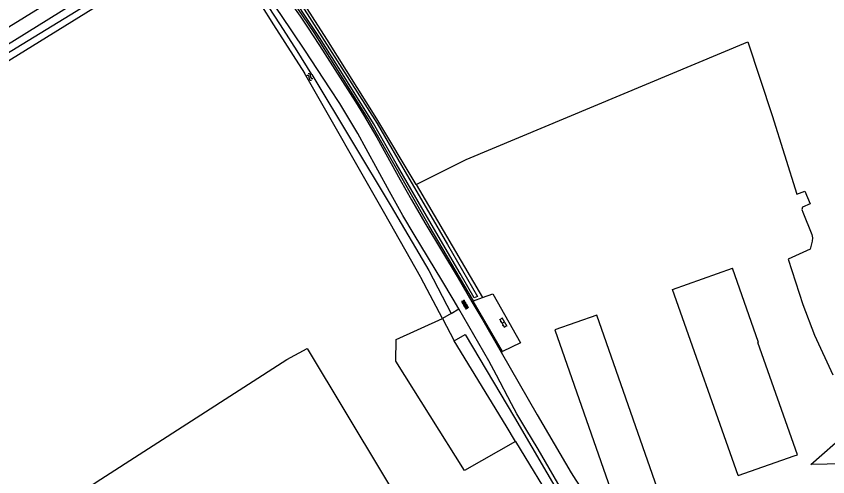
# Model space of a CAD drawing. Extents: x 135999 to 138000, y 396000 to 398501.
# Drawn here: x 136699.2 to 136883.8, y 397101.4 to 397206.2 of the extents above; entities that cross this region are included whole.
import ezdxf

# ---------------------------------------------------------------- set-up
doc = ezdxf.new("R2010")
doc.units = 0
for name, color, linetype in [('gg-bbg-bijgebouw', 7, 'Continuous'), ('gg-bbg-gedigitaliseerde bijgebouw', 7, 'Continuous'), ('gg-knt-onverhard', 7, 'Continuous'), ('gg-knt-verharding', 7, 'Continuous'), ('gg-kntw-bovenkant insteek waterloop', 7, 'Continuous'), ('gg-kntw-waterlijn', 7, 'Continuous'), ('gt-grn-groengrens', 7, 'Continuous'), ('gt-grn-vlakafsluiter', 7, 'Continuous'), ('gt-symb-klinker verharding', 7, 'Continuous'), ('gt-symb-overige verharding', 7, 'Continuous'), ('gt-symb-watersymbool', 7, 'Continuous'), ('gx-grn-maaiveld', 7, 'Continuous')]:
    doc.layers.add(name, color=color, linetype=linetype)

# ---------------------------------------------------------------- blocks, each defined once
blk = doc.blocks.new('gt0-WA')
at = {"layer": 'gt-symb-watersymbool'}
for centre, start, end in [((-0.32, 0.02), 28.0725, 151.9275), ((0.43, 0.42), 208.0725, 331.9275), ((-0.32, -0.43), 28.0725, 151.9275), ((0.43, -0.03), 208.0725, 331.9275)]:
    blk.add_arc(centre, 0.425, start, end, dxfattribs=at)
blk = doc.blocks.new('gt0-KL1')
at = {"layer": 'gt-symb-klinker verharding'}
for p, q in [((-1.15, 0.3), (1.15, 0.3)), ((-1, -0.3), (-1, 0.3)), ((-0.5, 0.3), (-0.5, 0.45)), ((0, -0.3), (0, 0.3)), ((0.5, 0.3), (0.5, 0.45)), ((1, -0.3), (1, 0.3)), ((-1.15, -0.3), (1.15, -0.3)), ((-0.5, -0.45), (-0.5, -0.3)), ((0.5, -0.45), (0.5, -0.3))]:
    blk.add_line(p, q, dxfattribs=at)
blk = doc.blocks.new('gt0-OVH')
at = {"layer": 'gt-symb-overige verharding'}
for points in [[(-0.97, 0.3), (-0.97, 0.31), (-0.96, 0.32), (-0.97, 0.33), (-0.97, 0.34), (-0.98, 0.35), (-0.99, 0.35), (-1, 0.36), (-1.01, 0.35), (-1.02, 0.35), (-1.03, 0.34), (-1.03, 0.33), (-1.04, 0.32), (-1.03, 0.31), (-1.03, 0.3), (-1.02, 0.29), (-1.01, 0.29), (-1, 0.28), (-0.99, 0.29), (-0.98, 0.29)], [(-0.87, 0.11), (-0.87, 0.12), (-0.86, 0.13), (-0.87, 0.14), (-0.87, 0.15), (-0.88, 0.16), (-0.89, 0.16), (-0.9, 0.16), (-0.91, 0.16), (-0.92, 0.16), (-0.93, 0.15), (-0.93, 0.14), (-0.94, 0.13), (-0.93, 0.12), (-0.93, 0.11), (-0.92, 0.1), (-0.91, 0.09), (-0.9, 0.09), (-0.89, 0.09), (-0.88, 0.1)], [(-0.77, 0.3), (-0.77, 0.31), (-0.76, 0.32), (-0.77, 0.33), (-0.77, 0.34), (-0.78, 0.35), (-0.79, 0.35), (-0.8, 0.36), (-0.81, 0.35), (-0.82, 0.35), (-0.83, 0.34), (-0.83, 0.33), (-0.84, 0.32), (-0.83, 0.31), (-0.83, 0.3), (-0.82, 0.29), (-0.81, 0.29), (-0.8, 0.28), (-0.79, 0.29), (-0.78, 0.29)], [(-0.67, 0.11), (-0.67, 0.12), (-0.66, 0.13), (-0.67, 0.14), (-0.67, 0.15), (-0.68, 0.16), (-0.69, 0.16), (-0.7, 0.16), (-0.71, 0.16), (-0.72, 0.16), (-0.73, 0.15), (-0.73, 0.14), (-0.74, 0.13), (-0.73, 0.12), (-0.73, 0.11), (-0.72, 0.1), (-0.71, 0.09), (-0.7, 0.09), (-0.69, 0.09), (-0.68, 0.1)], [(-0.57, 0.3), (-0.57, 0.31), (-0.56, 0.32), (-0.57, 0.33), (-0.57, 0.34), (-0.58, 0.35), (-0.59, 0.35), (-0.6, 0.36), (-0.61, 0.35), (-0.62, 0.35), (-0.63, 0.34), (-0.63, 0.33), (-0.64, 0.32), (-0.63, 0.31), (-0.63, 0.3), (-0.62, 0.29), (-0.61, 0.29), (-0.6, 0.28), (-0.59, 0.29), (-0.58, 0.29)], [(-0.47, 0.11), (-0.47, 0.12), (-0.46, 0.13), (-0.47, 0.14), (-0.47, 0.15), (-0.48, 0.16), (-0.49, 0.16), (-0.5, 0.16), (-0.51, 0.16), (-0.52, 0.16), (-0.53, 0.15), (-0.53, 0.14), (-0.54, 0.13), (-0.53, 0.12), (-0.53, 0.11), (-0.52, 0.1), (-0.51, 0.09), (-0.5, 0.09), (-0.49, 0.09), (-0.48, 0.1)], [(-0.37, 0.3), (-0.37, 0.31), (-0.36, 0.32), (-0.37, 0.33), (-0.37, 0.34), (-0.38, 0.35), (-0.39, 0.35), (-0.4, 0.36), (-0.41, 0.35), (-0.42, 0.35), (-0.43, 0.34), (-0.43, 0.33), (-0.44, 0.32), (-0.43, 0.31), (-0.43, 0.3), (-0.42, 0.29), (-0.41, 0.29), (-0.4, 0.28), (-0.39, 0.29), (-0.38, 0.29)], [(-0.27, 0.11), (-0.27, 0.12), (-0.26, 0.13), (-0.27, 0.14), (-0.27, 0.15), (-0.28, 0.16), (-0.29, 0.16), (-0.3, 0.16), (-0.31, 0.16), (-0.32, 0.16), (-0.33, 0.15), (-0.33, 0.14), (-0.34, 0.13), (-0.33, 0.12), (-0.33, 0.11), (-0.32, 0.1), (-0.31, 0.09), (-0.3, 0.09), (-0.29, 0.09), (-0.28, 0.1)], [(-0.17, 0.3), (-0.17, 0.31), (-0.16, 0.32), (-0.17, 0.33), (-0.17, 0.34), (-0.18, 0.35), (-0.19, 0.35), (-0.2, 0.36), (-0.21, 0.35), (-0.22, 0.35), (-0.23, 0.34), (-0.23, 0.33), (-0.24, 0.32), (-0.23, 0.31), (-0.23, 0.3), (-0.22, 0.29), (-0.21, 0.29), (-0.2, 0.28), (-0.19, 0.29), (-0.18, 0.29)], [(-0.07, 0.11), (-0.07, 0.12), (-0.06, 0.13), (-0.07, 0.14), (-0.07, 0.15), (-0.08, 0.16), (-0.09, 0.16), (-0.1, 0.16), (-0.11, 0.16), (-0.12, 0.16), (-0.13, 0.15), (-0.13, 0.14), (-0.14, 0.13), (-0.13, 0.12), (-0.13, 0.11), (-0.12, 0.1), (-0.11, 0.09), (-0.1, 0.09), (-0.09, 0.09), (-0.08, 0.1)], [(0.03, 0.3), (0.03, 0.31), (0.04, 0.32), (0.03, 0.33), (0.03, 0.34), (0.02, 0.35), (0.01, 0.35), (0, 0.36), (-0.01, 0.35), (-0.02, 0.35), (-0.03, 0.34), (-0.03, 0.33), (-0.04, 0.32), (-0.03, 0.31), (-0.03, 0.3), (-0.02, 0.29), (-0.01, 0.29), (0, 0.28), (0.01, 0.29), (0.02, 0.29)], [(0.13, 0.11), (0.13, 0.12), (0.14, 0.13), (0.13, 0.14), (0.13, 0.15), (0.12, 0.16), (0.11, 0.16), (0.1, 0.16), (0.09, 0.16), (0.08, 0.16), (0.07, 0.15), (0.07, 0.14), (0.06, 0.13), (0.07, 0.12), (0.07, 0.11), (0.08, 0.1), (0.09, 0.09), (0.1, 0.09), (0.11, 0.09), (0.12, 0.1)], [(0.23, 0.3), (0.23, 0.31), (0.24, 0.32), (0.23, 0.33), (0.23, 0.34), (0.22, 0.35), (0.21, 0.35), (0.2, 0.36), (0.19, 0.35), (0.18, 0.35), (0.17, 0.34), (0.17, 0.33), (0.16, 0.32), (0.17, 0.31), (0.17, 0.3), (0.18, 0.29), (0.19, 0.29), (0.2, 0.28), (0.21, 0.29), (0.22, 0.29)], [(0.33, 0.11), (0.33, 0.12), (0.34, 0.13), (0.33, 0.14), (0.33, 0.15), (0.32, 0.16), (0.31, 0.16), (0.3, 0.16), (0.29, 0.16), (0.28, 0.16), (0.27, 0.15), (0.27, 0.14), (0.26, 0.13), (0.27, 0.12), (0.27, 0.11), (0.28, 0.1), (0.29, 0.09), (0.3, 0.09), (0.31, 0.09), (0.32, 0.1)], [(0.43, 0.3), (0.43, 0.31), (0.44, 0.32), (0.43, 0.33), (0.43, 0.34), (0.42, 0.35), (0.41, 0.35), (0.4, 0.36), (0.39, 0.35), (0.38, 0.35), (0.37, 0.34), (0.37, 0.33), (0.36, 0.32), (0.37, 0.31), (0.37, 0.3), (0.38, 0.29), (0.39, 0.29), (0.4, 0.28), (0.41, 0.29), (0.42, 0.29)], [(0.53, 0.11), (0.53, 0.12), (0.54, 0.13), (0.53, 0.14), (0.53, 0.15), (0.52, 0.16), (0.51, 0.16), (0.5, 0.16), (0.49, 0.16), (0.48, 0.16), (0.47, 0.15), (0.47, 0.14), (0.46, 0.13), (0.47, 0.12), (0.47, 0.11), (0.48, 0.1), (0.49, 0.09), (0.5, 0.09), (0.51, 0.09), (0.52, 0.1)], [(0.63, 0.3), (0.63, 0.31), (0.64, 0.32), (0.63, 0.33), (0.63, 0.34), (0.62, 0.35), (0.61, 0.35), (0.6, 0.36), (0.59, 0.35), (0.58, 0.35), (0.57, 0.34), (0.57, 0.33), (0.56, 0.32), (0.57, 0.31), (0.57, 0.3), (0.58, 0.29), (0.59, 0.29), (0.6, 0.28), (0.61, 0.29), (0.62, 0.29)], [(0.73, 0.11), (0.73, 0.12), (0.74, 0.13), (0.73, 0.14), (0.73, 0.15), (0.72, 0.16), (0.71, 0.16), (0.7, 0.16), (0.69, 0.16), (0.68, 0.16), (0.67, 0.15), (0.67, 0.14), (0.66, 0.13), (0.67, 0.12), (0.67, 0.11), (0.68, 0.1), (0.69, 0.09), (0.7, 0.09), (0.71, 0.09), (0.72, 0.1)], [(0.83, 0.3), (0.83, 0.31), (0.84, 0.32), (0.83, 0.33), (0.83, 0.34), (0.82, 0.35), (0.81, 0.35), (0.8, 0.36), (0.79, 0.35), (0.78, 0.35), (0.77, 0.34), (0.77, 0.33), (0.76, 0.32), (0.77, 0.31), (0.77, 0.3), (0.78, 0.29), (0.79, 0.29), (0.8, 0.28), (0.81, 0.29), (0.82, 0.29)], [(0.93, 0.11), (0.93, 0.12), (0.94, 0.13), (0.93, 0.14), (0.93, 0.15), (0.92, 0.16), (0.91, 0.16), (0.9, 0.16), (0.89, 0.16), (0.88, 0.16), (0.87, 0.15), (0.87, 0.14), (0.86, 0.13), (0.87, 0.12), (0.87, 0.11), (0.88, 0.1), (0.89, 0.09), (0.9, 0.09), (0.91, 0.09), (0.92, 0.1)], [(1.03, 0.3), (1.03, 0.31), (1.04, 0.32), (1.03, 0.33), (1.03, 0.34), (1.02, 0.35), (1.01, 0.35), (1, 0.36), (0.99, 0.35), (0.98, 0.35), (0.97, 0.34), (0.97, 0.33), (0.96, 0.32), (0.97, 0.31), (0.97, 0.3), (0.98, 0.29), (0.99, 0.29), (1, 0.28), (1.01, 0.29), (1.02, 0.29)], [(-0.97, -0.14), (-0.97, -0.13), (-0.96, -0.12), (-0.97, -0.11), (-0.97, -0.1), (-0.98, -0.09), (-0.99, -0.09), (-1, -0.08), (-1.01, -0.09), (-1.02, -0.09), (-1.03, -0.1), (-1.03, -0.11), (-1.04, -0.12), (-1.03, -0.13), (-1.03, -0.14), (-1.02, -0.15), (-1.01, -0.15), (-1, -0.16), (-0.99, -0.15), (-0.98, -0.15)], [(-0.87, -0.33), (-0.87, -0.32), (-0.86, -0.31), (-0.87, -0.3), (-0.87, -0.29), (-0.88, -0.28), (-0.89, -0.28), (-0.9, -0.28), (-0.91, -0.28), (-0.92, -0.28), (-0.93, -0.29), (-0.93, -0.3), (-0.94, -0.31), (-0.93, -0.32), (-0.93, -0.33), (-0.92, -0.34), (-0.91, -0.35), (-0.9, -0.35), (-0.89, -0.35), (-0.88, -0.34)], [(-0.77, -0.14), (-0.77, -0.13), (-0.76, -0.12), (-0.77, -0.11), (-0.77, -0.1), (-0.78, -0.09), (-0.79, -0.09), (-0.8, -0.08), (-0.81, -0.09), (-0.82, -0.09), (-0.83, -0.1), (-0.83, -0.11), (-0.84, -0.12), (-0.83, -0.13), (-0.83, -0.14), (-0.82, -0.15), (-0.81, -0.15), (-0.8, -0.16), (-0.79, -0.15), (-0.78, -0.15)], [(-0.67, -0.33), (-0.67, -0.32), (-0.66, -0.31), (-0.67, -0.3), (-0.67, -0.29), (-0.68, -0.28), (-0.69, -0.28), (-0.7, -0.28), (-0.71, -0.28), (-0.72, -0.28), (-0.73, -0.29), (-0.73, -0.3), (-0.74, -0.31), (-0.73, -0.32), (-0.73, -0.33), (-0.72, -0.34), (-0.71, -0.35), (-0.7, -0.35), (-0.69, -0.35), (-0.68, -0.34)], [(-0.57, -0.14), (-0.57, -0.13), (-0.56, -0.12), (-0.57, -0.11), (-0.57, -0.1), (-0.58, -0.09), (-0.59, -0.09), (-0.6, -0.08), (-0.61, -0.09), (-0.62, -0.09), (-0.63, -0.1), (-0.63, -0.11), (-0.64, -0.12), (-0.63, -0.13), (-0.63, -0.14), (-0.62, -0.15), (-0.61, -0.15), (-0.6, -0.16), (-0.59, -0.15), (-0.58, -0.15)], [(-0.47, -0.33), (-0.47, -0.32), (-0.46, -0.31), (-0.47, -0.3), (-0.47, -0.29), (-0.48, -0.28), (-0.49, -0.28), (-0.5, -0.28), (-0.51, -0.28), (-0.52, -0.28), (-0.53, -0.29), (-0.53, -0.3), (-0.54, -0.31), (-0.53, -0.32), (-0.53, -0.33), (-0.52, -0.34), (-0.51, -0.35), (-0.5, -0.35), (-0.49, -0.35), (-0.48, -0.34)], [(-0.37, -0.14), (-0.37, -0.13), (-0.36, -0.12), (-0.37, -0.11), (-0.37, -0.1), (-0.38, -0.09), (-0.39, -0.09), (-0.4, -0.08), (-0.41, -0.09), (-0.42, -0.09), (-0.43, -0.1), (-0.43, -0.11), (-0.44, -0.12), (-0.43, -0.13), (-0.43, -0.14), (-0.42, -0.15), (-0.41, -0.15), (-0.4, -0.16), (-0.39, -0.15), (-0.38, -0.15)], [(-0.27, -0.33), (-0.27, -0.32), (-0.26, -0.31), (-0.27, -0.3), (-0.27, -0.29), (-0.28, -0.28), (-0.29, -0.28), (-0.3, -0.28), (-0.31, -0.28), (-0.32, -0.28), (-0.33, -0.29), (-0.33, -0.3), (-0.34, -0.31), (-0.33, -0.32), (-0.33, -0.33), (-0.32, -0.34), (-0.31, -0.35), (-0.3, -0.35), (-0.29, -0.35), (-0.28, -0.34)], [(-0.17, -0.14), (-0.17, -0.13), (-0.16, -0.12), (-0.17, -0.11), (-0.17, -0.1), (-0.18, -0.09), (-0.19, -0.09), (-0.2, -0.08), (-0.21, -0.09), (-0.22, -0.09), (-0.23, -0.1), (-0.23, -0.11), (-0.24, -0.12), (-0.23, -0.13), (-0.23, -0.14), (-0.22, -0.15), (-0.21, -0.15), (-0.2, -0.16), (-0.19, -0.15), (-0.18, -0.15)], [(-0.07, -0.33), (-0.07, -0.32), (-0.06, -0.31), (-0.07, -0.3), (-0.07, -0.29), (-0.08, -0.28), (-0.09, -0.28), (-0.1, -0.28), (-0.11, -0.28), (-0.12, -0.28), (-0.13, -0.29), (-0.13, -0.3), (-0.14, -0.31), (-0.13, -0.32), (-0.13, -0.33), (-0.12, -0.34), (-0.11, -0.35), (-0.1, -0.35), (-0.09, -0.35), (-0.08, -0.34)], [(0.03, -0.14), (0.03, -0.13), (0.04, -0.12), (0.03, -0.11), (0.03, -0.1), (0.02, -0.09), (0.01, -0.09), (0, -0.08), (-0.01, -0.09), (-0.02, -0.09), (-0.03, -0.1), (-0.03, -0.11), (-0.04, -0.12), (-0.03, -0.13), (-0.03, -0.14), (-0.02, -0.15), (-0.01, -0.15), (0, -0.16), (0.01, -0.15), (0.02, -0.15)], [(0.13, -0.33), (0.13, -0.32), (0.14, -0.31), (0.13, -0.3), (0.13, -0.29), (0.12, -0.28), (0.11, -0.28), (0.1, -0.28), (0.09, -0.28), (0.08, -0.28), (0.07, -0.29), (0.07, -0.3), (0.06, -0.31), (0.07, -0.32), (0.07, -0.33), (0.08, -0.34), (0.09, -0.35), (0.1, -0.35), (0.11, -0.35), (0.12, -0.34)], [(0.23, -0.14), (0.23, -0.13), (0.24, -0.12), (0.23, -0.11), (0.23, -0.1), (0.22, -0.09), (0.21, -0.09), (0.2, -0.08), (0.19, -0.09), (0.18, -0.09), (0.17, -0.1), (0.17, -0.11), (0.16, -0.12), (0.17, -0.13), (0.17, -0.14), (0.18, -0.15), (0.19, -0.15), (0.2, -0.16), (0.21, -0.15), (0.22, -0.15)], [(0.33, -0.33), (0.33, -0.32), (0.34, -0.31), (0.33, -0.3), (0.33, -0.29), (0.32, -0.28), (0.31, -0.28), (0.3, -0.28), (0.29, -0.28), (0.28, -0.28), (0.27, -0.29), (0.27, -0.3), (0.26, -0.31), (0.27, -0.32), (0.27, -0.33), (0.28, -0.34), (0.29, -0.35), (0.3, -0.35), (0.31, -0.35), (0.32, -0.34)], [(0.43, -0.14), (0.43, -0.13), (0.44, -0.12), (0.43, -0.11), (0.43, -0.1), (0.42, -0.09), (0.41, -0.09), (0.4, -0.08), (0.39, -0.09), (0.38, -0.09), (0.37, -0.1), (0.37, -0.11), (0.36, -0.12), (0.37, -0.13), (0.37, -0.14), (0.38, -0.15), (0.39, -0.15), (0.4, -0.16), (0.41, -0.15), (0.42, -0.15)], [(0.53, -0.33), (0.53, -0.32), (0.54, -0.31), (0.53, -0.3), (0.53, -0.29), (0.52, -0.28), (0.51, -0.28), (0.5, -0.28), (0.49, -0.28), (0.48, -0.28), (0.47, -0.29), (0.47, -0.3), (0.46, -0.31), (0.47, -0.32), (0.47, -0.33), (0.48, -0.34), (0.49, -0.35), (0.5, -0.35), (0.51, -0.35), (0.52, -0.34)], [(0.63, -0.14), (0.63, -0.13), (0.64, -0.12), (0.63, -0.11), (0.63, -0.1), (0.62, -0.09), (0.61, -0.09), (0.6, -0.08), (0.59, -0.09), (0.58, -0.09), (0.57, -0.1), (0.57, -0.11), (0.56, -0.12), (0.57, -0.13), (0.57, -0.14), (0.58, -0.15), (0.59, -0.15), (0.6, -0.16), (0.61, -0.15), (0.62, -0.15)], [(0.73, -0.33), (0.73, -0.32), (0.74, -0.31), (0.73, -0.3), (0.73, -0.29), (0.72, -0.28), (0.71, -0.28), (0.7, -0.28), (0.69, -0.28), (0.68, -0.28), (0.67, -0.29), (0.67, -0.3), (0.66, -0.31), (0.67, -0.32), (0.67, -0.33), (0.68, -0.34), (0.69, -0.35), (0.7, -0.35), (0.71, -0.35), (0.72, -0.34)], [(0.83, -0.14), (0.83, -0.13), (0.84, -0.12), (0.83, -0.11), (0.83, -0.1), (0.82, -0.09), (0.81, -0.09), (0.8, -0.08), (0.79, -0.09), (0.78, -0.09), (0.77, -0.1), (0.77, -0.11), (0.76, -0.12), (0.77, -0.13), (0.77, -0.14), (0.78, -0.15), (0.79, -0.15), (0.8, -0.16), (0.81, -0.15), (0.82, -0.15)], [(0.93, -0.33), (0.93, -0.32), (0.94, -0.31), (0.93, -0.3), (0.93, -0.29), (0.92, -0.28), (0.91, -0.28), (0.9, -0.28), (0.89, -0.28), (0.88, -0.28), (0.87, -0.29), (0.87, -0.3), (0.86, -0.31), (0.87, -0.32), (0.87, -0.33), (0.88, -0.34), (0.89, -0.35), (0.9, -0.35), (0.91, -0.35), (0.92, -0.34)], [(1.03, -0.14), (1.03, -0.13), (1.04, -0.12), (1.03, -0.11), (1.03, -0.1), (1.02, -0.09), (1.01, -0.09), (1, -0.08), (0.99, -0.09), (0.98, -0.09), (0.97, -0.1), (0.97, -0.11), (0.96, -0.12), (0.97, -0.13), (0.97, -0.14), (0.98, -0.15), (0.99, -0.15), (1, -0.16), (1.01, -0.15), (1.02, -0.15)]]:
    blk.add_lwpolyline(points, close=True, dxfattribs=at)

msp = doc.modelspace()

# ---------------------------------------------------------------- linework, layer by layer
at = {"layer": 'gg-bbg-bijgebouw'}
msp.add_line((136863.39, 397101.71), (136876.16, 397106.17), dxfattribs=at)
for points in [[(136876.16, 397106.17), (136876.9, 397106.43), (136867.91, 397131.97), (136868.03, 397132.01), (136862.15, 397148.87)], [(136821.73, 397134.87), (136836.58, 397092.33), (136846.14, 397095.65)]]:
    msp.add_lwpolyline(points, dxfattribs=at)
at = {"layer": 'gg-bbg-gedigitaliseerde bijgebouw'}
for p, q in [((136848.49, 397144.07), (136862.15, 397148.87)), ((136863.39, 397101.71), (136848.49, 397144.07))]:
    msp.add_line(p, q, dxfattribs=at)
msp.add_lwpolyline([(136846.14, 397095.65), (136831.29, 397138.2), (136821.73, 397134.87)], dxfattribs=at)
at = {"layer": 'gg-knt-onverhard'}
for p, q in [((136802.85, 397141.27), (136803.11, 397141.42)), ((136809.49, 397129.77), (136809.82, 397129.96)), ((136826.7, 397092.51), (136817.92, 397107.73))]:
    msp.add_line(p, q, dxfattribs=at)
for points in [[(136555.51, 397110.47), (136559.23, 397113.43), (136565.36, 397118.16), (136574.22, 397124.81), (136578.29, 397127.72), (136583.06, 397130.89), (136614.08, 397150.58), (136626.34, 397158.57), (136639.22, 397167.15), (136650.49, 397174.59), (136656.38, 397178.38), (136664.2, 397183.28), (136680.79, 397193.4), (136695.55, 397202.59), (136706.61, 397209.41), (136713.22, 397213.57), (136721.63, 397218.97), (136733.1, 397225.9), (136742.91, 397231.51), (136744.62, 397232.57), (136745.9, 397233.57), (136746.62, 397234.26), (136748.15, 397235.87)], [(136749.5, 397228.3), (136749.69, 397227.07), (136749.87, 397226.33), (136750.25, 397225.3), (136750.68, 397224.4), (136751.53, 397222.98), (136752.8, 397221.26), (136754.43, 397219.23), (136756.24, 397216.83), (136763.78, 397206.22), (136765.48, 397203.75), (136768.2, 397199.56), (136776.35, 397186.76), (136778.18, 397183.79), (136781.19, 397178.61), (136786.52, 397168.98), (136789.12, 397164.41), (136792.17, 397159.24), (136799.74, 397146.59), (136802.85, 397141.27)], [(136735.9, 397223.37), (136729.8, 397219.85), (136718.24, 397212.85), (136706.57, 397205.56), (136689.3, 397194.87), (136663.81, 397178.92), (136651.28, 397170.92), (136650.69, 397170.54)], [(136799.88, 397139.61), (136798.59, 397141.86), (136796.02, 397146.17), (136789.68, 397156.55), (136787.13, 397160.85), (136784.06, 397166.31), (136778.82, 397176.04), (136776.86, 397179.53), (136774.84, 397182.98), (136772.78, 397186.35), (136770.63, 397189.73), (136764.85, 397198.47), (136759.35, 397206.65), (136755.93, 397211.59), (136752.92, 397215.67), (136746.89, 397223.24), (136746.34, 397223.83), (136745.46, 397224.39)], [(136802.85, 397141.27), (136805.3, 397137.09), (136809.49, 397129.77)], [(136811.84, 397118.05), (136808.44, 397124.57), (136806.67, 397127.84), (136799.88, 397139.61)], [(136809.49, 397129.77), (136817.67, 397115.5), (136825.43, 397102.33), (136826.47, 397100.63), (136827.56, 397099.06), (136830.33, 397094.52)]]:
    msp.add_lwpolyline(points, dxfattribs=at)
at = {"layer": 'gg-knt-verharding'}
for p, q in [((136803.19, 397141.45), (136805.27, 397142.19)), ((136805.27, 397142.19), (136807.59, 397143.03)), ((136803.11, 397141.42), (136803.19, 397141.45)), ((136809.82, 397129.96), (136803.11, 397141.42)), ((136813.9, 397131.9), (136809.82, 397129.96))]:
    msp.add_line(p, q, dxfattribs=at)
msp.add_lwpolyline([(136817.92, 397107.73), (136815.09, 397112.32), (136813.07, 397115.78), (136811.84, 397118.05)], dxfattribs=at)
at = {"layer": 'gg-kntw-bovenkant insteek waterloop'}
for p, q in [((136661.67, 397173.86), (136719.81, 397210.03)), ((136790.15, 397167.92), (136805.27, 397142.19)), ((136796.12, 397137.47), (136791.24, 397146.74)), ((136798.11, 397138.61), (136796.12, 397137.47))]:
    msp.add_line(p, q, dxfattribs=at)
for points in [[(136803.19, 397141.45), (136793.1, 397158.52), (136779.24, 397182.86), (136766.94, 397202.55), (136750.67, 397226.58), (136750.2, 397227.88)], [(136790.15, 397167.92), (136781.21, 397182.91), (136769.83, 397201), (136759.4, 397217.41), (136751.52, 397228.33)], [(136766.4, 397192.96), (136763.08, 397198.38), (136759.33, 397204.29), (136752.4, 397214.85), (136748.8, 397219.73), (136748.15, 397220.5), (136746.92, 397221.81), (136745.98, 397222.57), (136745.07, 397222.99)], [(136719.81, 397210.03), (136719.28, 397211.33), (136692.63, 397195.02), (136660.83, 397174.99), (136661.67, 397173.86)], [(136754.75, 397208.99), (136757.74, 397204.23), (136764.73, 397193.27)], [(136791.24, 397146.74), (136791.15, 397146.9), (136783.07, 397161.26), (136764.73, 397193.27)], [(136766.4, 397192.96), (136784.48, 397162.94), (136793.06, 397148.34), (136798.11, 397138.61)], [(136798.83, 397132.34), (136801.28, 397133.82), (136812.55, 397114.88), (136823.86, 397095.54), (136838.62, 397068.83), (136840.95, 397064.28), (136839.79, 397061.23)]]:
    msp.add_lwpolyline(points, dxfattribs=at)
at = {"layer": 'gg-kntw-waterlijn'}
msp.add_lwpolyline([(136760.1, 397215.05), (136781.32, 397181.83), (136788.53, 397169.4), (136792.98, 397161.73), (136797.28, 397154.31), (136804.15, 397142.45), (136803.39, 397142.14), (136800.18, 397147.65), (136791.48, 397162.64), (136785.61, 397172.74), (136780.42, 397181.85), (136773.37, 397193.13), (136768.21, 397201.37), (136760.07, 397213.69)], dxfattribs=at)
at = {"layer": 'gt-grn-groengrens'}
for p, q in [((136798.11, 397138.61), (136799.88, 397139.61)), ((136796.12, 397137.47), (136798.83, 397132.34))]:
    msp.add_line(p, q, dxfattribs=at)
at = {"layer": 'gt-grn-vlakafsluiter'}
msp.add_line((136807.59, 397143.03), (136813.9, 397131.9), dxfattribs=at)
at = {"layer": 'gx-grn-maaiveld'}
for points in [[(136790.15, 397167.92), (136801.51, 397173.6), (136865.62, 397200.41), (136871.12, 397183.62), (136876.75, 397165.72), (136878.55, 397166.44), (136879.78, 397163.52), (136878.02, 397162.77), (136877.89, 397162.27), (136878.1, 397161.61), (136880.2, 397156.59), (136880.29, 397155.8), (136880.23, 397155.07), (136879.77, 397153.24), (136874.78, 397150.97), (136878.1, 397140.63), (136880.79, 397133.67), (136884.95, 397124.59)], [(136883.02, 397085.71), (136891.86, 397087.73), (136890.98, 397104.47), (136879.95, 397104.23), (136888.02, 397111.35), (136918.91, 397136.11), (136942.25, 397155.01), (136950.14, 397160.65)], [(136812.79, 397109.44), (136801.17, 397102.89), (136785.51, 397127.76), (136785.61, 397132.63), (136796.12, 397137.47)], [(136747.02, 396987.51), (136724.24, 397019.37), (136751.23, 397041.47), (136745.67, 397048.87), (136748.85, 397050.86), (136746.92, 397052.07), (136738.13, 397057.87), (136731.78, 397068.19), (136728.08, 397066.2), (136714.71, 397088.3), (136710.79, 397095.9), (136718.42, 397100.86), (136760.71, 397128.09), (136765.38, 397130.62), (136817.02, 397044.66)], [(136812.79, 397109.44), (136810.63, 397112.99), (136798.83, 397132.34)], [(136812.79, 397109.44), (136822.06, 397094.13), (136836.3, 397067.89), (136838.37, 397063.69), (136836.66, 397059.74)]]:
    msp.add_lwpolyline(points, dxfattribs=at)

# ---------------------------------------------------------------- block references
at = {"layer": 'gt-symb-klinker verharding', "rotation": -59.99927221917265}
msp.add_blockref('gt0-KL1', (136809.97, 397136.51), dxfattribs=at)
at = {"layer": 'gt-symb-overige verharding', "rotation": 120.38423729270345}
msp.add_blockref('gt0-OVH', (136801.27, 397140.61), dxfattribs=at)
at = {"layer": 'gt-symb-watersymbool', "rotation": 135.28343970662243}
msp.add_blockref('gt0-WA', (136766.02, 397192.35), dxfattribs=at)

doc.saveas('drawing.dxf')
